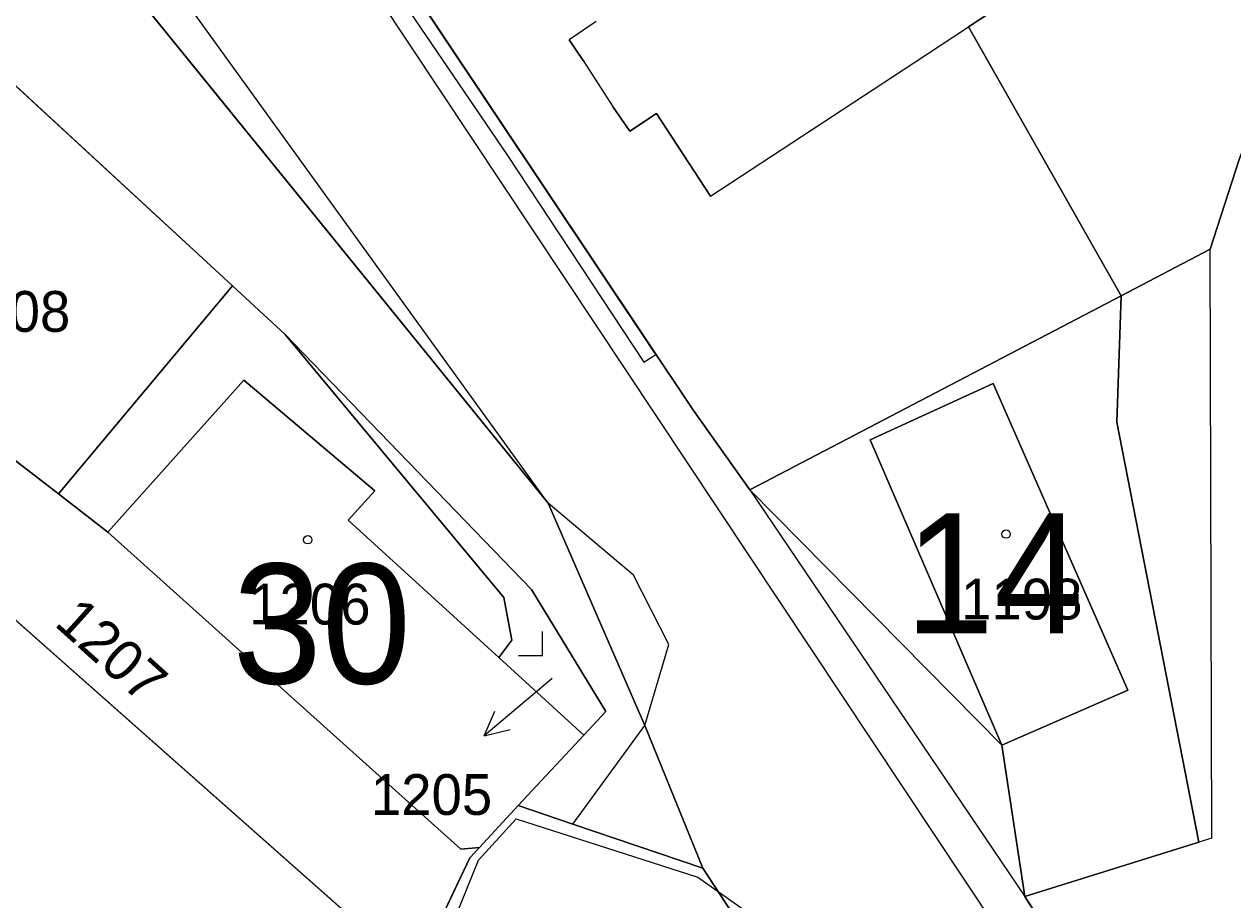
# Model space of a CAD drawing. Extents: x -689422 to -685210, y -987725 to -982160.
# Drawn here: x -687416.5 to -687366.1, y -985263.2 to -985226.7 of the extents above; entities that cross this region are included whole.
import ezdxf

# ---------------------------------------------------------------- set-up
doc = ezdxf.new("R2010")
doc.units = 0
for name, color, linetype in [('KN_Budovy', 7, 'Continuous'), ('KN_Budovy_cisla_domovni', 7, 'Continuous'), ('KN_Hranice_parcel', 7, 'Continuous'), ('KN_Hranice_parcel_vnitrni_kresba', 7, 'Continuous'), ('KN_Parcelni cisla', 7, 'Continuous'), ('KN_Parcelni cisla_sipky', 7, 'Continuous'), ('KN_Polygon parcely', 7, 'Continuous'), ('KN_POZEMKY_OSTATNI PLOCHA', 7, 'Continuous'), ('KN_POZEMKY_ZAHRADA', 7, 'Continuous'), ('KN_POZEMKY_ZASTAVENA PLOCHA', 7, 'Continuous'), ('KN_VYUZITI_12_zastavena plocha_spolecny dvur', 7, 'Continuous'), ('KN_VYUZITI_13_zastavena plocha_zboreniste', 7, 'Continuous'), ('KN_VYUZITI_16_ostatni plocha_silnice', 7, 'Continuous'), ('KN_VYUZITI_17_ostatni plocha_ostatni komunikace', 7, 'Continuous'), ('KN_VYUZITI_23_ostatni plocha_manipulacni plocha', 7, 'Continuous'), ('KN_Věcná břemena k části', 7, 'Continuous'), ('KN_Značky budov', 7, 'Continuous'), ('KN_Značky kultur', 7, 'Continuous')]:
    doc.layers.add(name, color=color, linetype=linetype)

msp = doc.modelspace()

# ---------------------------------------------------------------- linework, layer by layer
at = {"layer": 'KN_Budovy'}
msp.add_lwpolyline([(-687392.64, -985226.62), (-687393.76, -985227.38), (-687393.18, -985228.24), (-687391.93, -985230.18), (-687391.24, -985231.18), (-687390.12, -985230.45), (-687387.88, -985233.9), (-687379.4, -985228.33), (-687377.12, -985226.83), (-687368.95, -985221.46)], dxfattribs=at)
for points in [[(-687397.5, -985261.04), (-687395.89, -985259.3), (-687393.16, -985256.37), (-687396.7, -985253.13), (-687402.97, -985247.4), (-687401.86, -985246.18), (-687407.32, -985241.57), (-687412.99, -985247.9), (-687398.28, -985261.11)], [(-687376.1, -985241.7), (-687381.22, -985244.05), (-687375.74, -985256.78), (-687370.49, -985254.49)]]:
    msp.add_lwpolyline(points, close=True, dxfattribs=at)
at = {"layer": 'KN_Hranice_parcel'}
for p, q in [((-687377.12, -985226.83), (-687368.95, -985221.46)), ((-687370.76, -985238.05), (-687377.12, -985226.83)), ((-687418.1, -985228.13), (-687407.8, -985237.63)), ((-687367.05, -985236.11), (-687370.76, -985238.05)), ((-687415.05, -985246.31), (-687426.83, -985237.23)), ((-687407.8, -985237.63), (-687415.05, -985246.31)), ((-687407.8, -985237.63), (-687405.6, -985239.66)), ((-687386.24, -985246.13), (-687370.76, -985238.05)), ((-687400.19, -985266.3), (-687420.83, -985248.04)), ((-687393.16, -985256.37), (-687395.89, -985259.3)), ((-687395.89, -985259.3), (-687397.5, -985261.04)), ((-687367.53, -985260.82), (-687374.78, -985263.09)), ((-687374.78, -985263.09), (-687365.15, -985277.98))]:
    msp.add_line(p, q, dxfattribs=at)
for points in [[(-687357.24, -985203.21), (-687355.65, -985205.91), (-687365.84, -985232.36), (-687367.05, -985236.11)], [(-687407.02, -985215.22), (-687388.59, -985242.83), (-687386.24, -985246.13)], [(-687416.44, -985219.82), (-687394.64, -985246.69), (-687390.61, -985255.96), (-687388.2, -985261.91)], [(-687370.76, -985238.05), (-687370.94, -985243.31), (-687367.53, -985260.82)], [(-687405.6, -985239.66), (-687396.49, -985250.62), (-687396.16, -985252.4), (-687396.7, -985253.13), (-687393.16, -985256.37)], [(-687405.6, -985239.66), (-687395.34, -985250.29), (-687392.24, -985255.38), (-687393.16, -985256.37)], [(-687386.24, -985246.13), (-687375.74, -985256.78), (-687374.78, -985263.09)], [(-687415.05, -985246.31), (-687412.99, -985247.9), (-687398.28, -985261.11), (-687397.5, -985261.04)], [(-687388.2, -985261.91), (-687393.61, -985260.07), (-687395.89, -985259.3)], [(-687397.5, -985261.04), (-687397.91, -985261.48), (-687400.19, -985266.3)], [(-687388.2, -985261.91), (-687386.2, -985264.96), (-687381.28, -985272.47)]]:
    msp.add_lwpolyline(points, dxfattribs=at)
at = {"layer": 'KN_Hranice_parcel_vnitrni_kresba'}
for p, q in [((-687408.33, -985215.65), (-687353.27, -985298.58)), ((-687394.64, -985246.69), (-687411.05, -985223.97)), ((-687392.64, -985226.62), (-687393.76, -985227.38)), ((-687379.4, -985228.33), (-687377.12, -985226.83)), ((-687393.18, -985228.24), (-687393.76, -985227.38)), ((-687393.18, -985228.24), (-687391.93, -985230.18)), ((-687387.88, -985233.9), (-687379.4, -985228.33)), ((-687391.24, -985231.18), (-687391.93, -985230.18)), ((-687390.12, -985230.45), (-687391.24, -985231.18)), ((-687387.88, -985233.9), (-687390.12, -985230.45)), ((-687366.98, -985260.65), (-687367.05, -985236.11)), ((-687412.99, -985247.9), (-687407.32, -985241.57)), ((-687407.32, -985241.57), (-687401.86, -985246.18)), ((-687381.22, -985244.05), (-687376.1, -985241.7)), ((-687376.1, -985241.7), (-687370.49, -985254.49)), ((-687375.74, -985256.78), (-687381.22, -985244.05)), ((-687401.86, -985246.18), (-687402.97, -985247.4)), ((-687386.24, -985246.13), (-687374.78, -985263.09)), ((-687391.08, -985249.7), (-687394.64, -985246.69)), ((-687402.97, -985247.4), (-687396.7, -985253.13)), ((-687389.61, -985252.58), (-687391.08, -985249.7)), ((-687390.61, -985255.96), (-687389.61, -985252.58)), ((-687370.49, -985254.49), (-687375.74, -985256.78)), ((-687393.61, -985260.07), (-687390.61, -985255.96)), ((-687366.98, -985260.65), (-687367.53, -985260.82)), ((-687388.4, -985262.28), (-687365.26, -985278.64))]:
    msp.add_line(p, q, dxfattribs=at)
msp.add_lwpolyline([(-687423.89, -985300.47), (-687399.75, -985267.03), (-687397.54, -985261.57), (-687395.97, -985259.85), (-687388.4, -985262.28)], dxfattribs=at)
at = {"layer": 'KN_Parcelni cisla_sipky'}
for p, q in [((-687394.47, -985254), (-687395.01, -985254.46)), ((-687395.01, -985254.46), (-687397.309, -985256.389)), ((-687397.309, -985256.389), (-687396.864, -985255.362)), ((-687397.309, -985256.389), (-687396.22, -985256.129))]:
    msp.add_line(p, q, dxfattribs=at)
at = {"layer": 'KN_Polygon parcely'}
for points in [[(-687370.76, -985238.05), (-687367.05, -985236.11), (-687365.84, -985232.36), (-687355.65, -985205.91), (-687357.24, -985203.21), (-687390.91, -985204.68), (-687388.46, -985208.15), (-687383.81, -985205.1), (-687382.16, -985207.61), (-687379.23, -985205.76), (-687375.68, -985211.19), (-687372.57, -985215.98), (-687368.95, -985221.46), (-687377.12, -985226.83)], [(-687365.15, -985277.98), (-687363.94, -985254.48), (-687363.92, -985253.01), (-687363.75, -985242.09), (-687362.77, -985233.24), (-687353.11, -985206.91), (-687351.77, -985203.26), (-687355.85, -985203.22), (-687357.24, -985203.21), (-687355.65, -985205.91), (-687365.84, -985232.36), (-687367.05, -985236.11), (-687370.76, -985238.05), (-687370.94, -985243.31), (-687367.53, -985260.82), (-687374.78, -985263.09)], [(-687375.68, -985211.19), (-687379.23, -985205.76), (-687382.16, -985207.61), (-687383.81, -985205.1), (-687388.46, -985208.15), (-687390.91, -985204.68), (-687398.26, -985205.91), (-687402.59, -985207.16), (-687407.02, -985215.22), (-687388.59, -985242.83), (-687386.24, -985246.13), (-687370.76, -985238.05), (-687377.12, -985226.83), (-687368.95, -985221.46), (-687372.57, -985215.98)], [(-687407.8, -985237.63), (-687418.1, -985228.13), (-687426.83, -985237.23), (-687415.05, -985246.31)], [(-687426.83, -985237.23), (-687429.29, -985240.34), (-687420.83, -985248.04), (-687400.19, -985266.3), (-687397.91, -985261.48), (-687397.5, -985261.04), (-687398.28, -985261.11), (-687412.99, -985247.9), (-687415.05, -985246.31)], [(-687415.05, -985246.31), (-687412.99, -985247.9), (-687398.28, -985261.11), (-687397.5, -985261.04), (-687395.89, -985259.3), (-687393.16, -985256.37), (-687396.7, -985253.13), (-687396.16, -985252.4), (-687396.49, -985250.62), (-687405.6, -985239.66), (-687407.8, -985237.63)], [(-687375.74, -985256.78), (-687374.78, -985263.09), (-687367.53, -985260.82), (-687370.94, -985243.31), (-687370.76, -985238.05), (-687386.24, -985246.13)], [(-687396.7, -985253.13), (-687393.16, -985256.37), (-687392.24, -985255.38), (-687395.34, -985250.29), (-687405.6, -985239.66), (-687396.49, -985250.62), (-687396.16, -985252.4)], [(-687420.83, -985248.04), (-687423.11, -985250.85), (-687447.1, -985281.47), (-687448.57, -985283.34), (-687424.53, -985300.23), (-687400.19, -985266.3)], [(-687397.5, -985261.04), (-687397.91, -985261.48), (-687400.19, -985266.3), (-687391.46, -985267.29), (-687381.28, -985272.47), (-687386.2, -985264.96), (-687388.2, -985261.91), (-687393.61, -985260.07), (-687395.89, -985259.3)]]:
    msp.add_lwpolyline(points, close=True, dxfattribs=at)
for points in [[(-687449.6, -985204.99), (-687439.98, -985211.85), (-687432.06, -985217.29), (-687418.1, -985228.13), (-687407.8, -985237.63), (-687405.6, -985239.66), (-687395.34, -985250.29), (-687392.24, -985255.38), (-687393.16, -985256.37), (-687395.89, -985259.3), (-687393.61, -985260.07), (-687388.2, -985261.91), (-687390.61, -985255.96), (-687394.64, -985246.69), (-687416.44, -985219.82), (-687417.49, -985219.2), (-687422.07, -985218.25), (-687427.54, -985217.36), (-687432.03, -985214.83), (-687434.27, -985212.53), (-687436.7, -985209.37), (-687438.8, -985207.5), (-687442.37, -985205.79)], [(-687365.15, -985277.98), (-687374.78, -985263.09), (-687375.74, -985256.78), (-687386.24, -985246.13), (-687388.59, -985242.83), (-687407.02, -985215.22), (-687410.14, -985210.32), (-687416.44, -985219.82), (-687394.64, -985246.69), (-687390.61, -985255.96), (-687388.2, -985261.91), (-687386.2, -985264.96), (-687381.28, -985272.47), (-687375.32, -985280.25), (-687375.13, -985281.17), (-687372.36, -985285.38), (-687372.19, -985285.27), (-687368.79, -985290.42), (-687368.02, -985291.66), (-687363.66, -985298.32)]]:
    msp.add_lwpolyline(points, dxfattribs=at)
at = {"layer": 'KN_POZEMKY_OSTATNI PLOCHA'}
for p, q in [((-687407.02, -985215.22), (-687388.59, -985242.83)), ((-687394.64, -985246.69), (-687416.44, -985219.82)), ((-687416.44, -985219.82), (-687394.64, -985246.69)), ((-687377.12, -985226.83), (-687368.95, -985221.46)), ((-687370.76, -985238.05), (-687377.12, -985226.83)), ((-687407.8, -985237.63), (-687418.1, -985228.13)), ((-687367.05, -985236.11), (-687365.84, -985232.36)), ((-687365.84, -985232.36), (-687367.05, -985236.11)), ((-687370.76, -985238.05), (-687367.05, -985236.11)), ((-687367.05, -985236.11), (-687370.76, -985238.05)), ((-687426.83, -985237.23), (-687415.05, -985246.31)), ((-687405.6, -985239.66), (-687407.8, -985237.63)), ((-687370.94, -985243.31), (-687370.76, -985238.05)), ((-687395.34, -985250.29), (-687405.6, -985239.66)), ((-687388.59, -985242.83), (-687386.24, -985246.13)), ((-687367.53, -985260.82), (-687370.94, -985243.31)), ((-687386.24, -985246.13), (-687375.74, -985256.78)), ((-687415.05, -985246.31), (-687412.99, -985247.9)), ((-687390.61, -985255.96), (-687394.64, -985246.69)), ((-687394.64, -985246.69), (-687390.61, -985255.96)), ((-687400.19, -985266.3), (-687420.83, -985248.04)), ((-687412.99, -985247.9), (-687398.28, -985261.11)), ((-687392.24, -985255.38), (-687395.34, -985250.29)), ((-687393.16, -985256.37), (-687392.24, -985255.38)), ((-687388.2, -985261.91), (-687390.61, -985255.96)), ((-687390.61, -985255.96), (-687388.2, -985261.91)), ((-687395.89, -985259.3), (-687393.16, -985256.37)), ((-687375.74, -985256.78), (-687374.78, -985263.09)), ((-687397.5, -985261.04), (-687395.89, -985259.3)), ((-687395.89, -985259.3), (-687393.61, -985260.07)), ((-687393.61, -985260.07), (-687395.89, -985259.3)), ((-687393.61, -985260.07), (-687388.2, -985261.91)), ((-687388.2, -985261.91), (-687393.61, -985260.07)), ((-687398.28, -985261.11), (-687397.5, -985261.04)), ((-687397.91, -985261.48), (-687397.5, -985261.04)), ((-687397.5, -985261.04), (-687397.91, -985261.48)), ((-687374.78, -985263.09), (-687367.53, -985260.82)), ((-687400.19, -985266.3), (-687397.91, -985261.48)), ((-687397.91, -985261.48), (-687400.19, -985266.3)), ((-687386.2, -985264.96), (-687388.2, -985261.91)), ((-687388.2, -985261.91), (-687386.2, -985264.96)), ((-687374.78, -985263.09), (-687365.15, -985277.98)), ((-687365.15, -985277.98), (-687374.78, -985263.09))]:
    msp.add_line(p, q, dxfattribs=at)
at = {"layer": 'KN_POZEMKY_ZAHRADA'}
msp.add_line((-687420.83, -985248.04), (-687400.19, -985266.3), dxfattribs=at)
at = {"layer": 'KN_POZEMKY_ZASTAVENA PLOCHA'}
for p, q in [((-687388.59, -985242.83), (-687407.02, -985215.22)), ((-687368.95, -985221.46), (-687377.12, -985226.83)), ((-687377.12, -985226.83), (-687370.76, -985238.05)), ((-687418.1, -985228.13), (-687407.8, -985237.63)), ((-687415.05, -985246.31), (-687426.83, -985237.23)), ((-687407.8, -985237.63), (-687415.05, -985246.31)), ((-687415.05, -985246.31), (-687407.8, -985237.63)), ((-687407.8, -985237.63), (-687405.6, -985239.66)), ((-687370.76, -985238.05), (-687386.24, -985246.13)), ((-687386.24, -985246.13), (-687370.76, -985238.05)), ((-687370.76, -985238.05), (-687370.94, -985243.31)), ((-687396.49, -985250.62), (-687405.6, -985239.66)), ((-687405.6, -985239.66), (-687395.34, -985250.29)), ((-687405.6, -985239.66), (-687396.49, -985250.62)), ((-687386.24, -985246.13), (-687388.59, -985242.83)), ((-687370.94, -985243.31), (-687367.53, -985260.82)), ((-687375.74, -985256.78), (-687386.24, -985246.13)), ((-687412.99, -985247.9), (-687415.05, -985246.31)), ((-687398.28, -985261.11), (-687412.99, -985247.9)), ((-687396.16, -985252.4), (-687396.49, -985250.62)), ((-687396.49, -985250.62), (-687396.16, -985252.4)), ((-687395.34, -985250.29), (-687392.24, -985255.38)), ((-687396.7, -985253.13), (-687396.16, -985252.4)), ((-687396.16, -985252.4), (-687396.7, -985253.13)), ((-687393.16, -985256.37), (-687396.7, -985253.13)), ((-687396.7, -985253.13), (-687393.16, -985256.37)), ((-687392.24, -985255.38), (-687393.16, -985256.37)), ((-687393.16, -985256.37), (-687395.89, -985259.3)), ((-687374.78, -985263.09), (-687375.74, -985256.78)), ((-687395.89, -985259.3), (-687397.5, -985261.04)), ((-687397.5, -985261.04), (-687398.28, -985261.11)), ((-687367.53, -985260.82), (-687374.78, -985263.09))]:
    msp.add_line(p, q, dxfattribs=at)
at = {"layer": 'KN_VYUZITI_12_zastavena plocha_spolecny dvur'}
for p, q in [((-687396.49, -985250.62), (-687405.6, -985239.66)), ((-687405.6, -985239.66), (-687395.34, -985250.29)), ((-687396.16, -985252.4), (-687396.49, -985250.62)), ((-687395.34, -985250.29), (-687392.24, -985255.38)), ((-687396.7, -985253.13), (-687396.16, -985252.4)), ((-687393.16, -985256.37), (-687396.7, -985253.13)), ((-687392.24, -985255.38), (-687393.16, -985256.37))]:
    msp.add_line(p, q, dxfattribs=at)
at = {"layer": 'KN_VYUZITI_13_zastavena plocha_zboreniste'}
for p, q in [((-687418.1, -985228.13), (-687407.8, -985237.63)), ((-687415.05, -985246.31), (-687426.83, -985237.23)), ((-687407.8, -985237.63), (-687415.05, -985246.31))]:
    msp.add_line(p, q, dxfattribs=at)
at = {"layer": 'KN_VYUZITI_16_ostatni plocha_silnice'}
for p, q in [((-687407.02, -985215.22), (-687388.59, -985242.83)), ((-687394.64, -985246.69), (-687416.44, -985219.82)), ((-687388.59, -985242.83), (-687386.24, -985246.13)), ((-687386.24, -985246.13), (-687375.74, -985256.78)), ((-687390.61, -985255.96), (-687394.64, -985246.69)), ((-687388.2, -985261.91), (-687390.61, -985255.96)), ((-687375.74, -985256.78), (-687374.78, -985263.09)), ((-687386.2, -985264.96), (-687388.2, -985261.91)), ((-687374.78, -985263.09), (-687365.15, -985277.98))]:
    msp.add_line(p, q, dxfattribs=at)
at = {"layer": 'KN_VYUZITI_17_ostatni plocha_ostatni komunikace'}
for p, q in [((-687416.44, -985219.82), (-687394.64, -985246.69)), ((-687407.8, -985237.63), (-687418.1, -985228.13)), ((-687367.05, -985236.11), (-687365.84, -985232.36)), ((-687370.76, -985238.05), (-687367.05, -985236.11)), ((-687426.83, -985237.23), (-687415.05, -985246.31)), ((-687405.6, -985239.66), (-687407.8, -985237.63)), ((-687370.94, -985243.31), (-687370.76, -985238.05)), ((-687395.34, -985250.29), (-687405.6, -985239.66)), ((-687367.53, -985260.82), (-687370.94, -985243.31)), ((-687415.05, -985246.31), (-687412.99, -985247.9)), ((-687394.64, -985246.69), (-687390.61, -985255.96)), ((-687400.19, -985266.3), (-687420.83, -985248.04)), ((-687412.99, -985247.9), (-687398.28, -985261.11)), ((-687392.24, -985255.38), (-687395.34, -985250.29)), ((-687393.16, -985256.37), (-687392.24, -985255.38)), ((-687390.61, -985255.96), (-687388.2, -985261.91)), ((-687395.89, -985259.3), (-687393.16, -985256.37)), ((-687397.5, -985261.04), (-687395.89, -985259.3)), ((-687395.89, -985259.3), (-687393.61, -985260.07)), ((-687393.61, -985260.07), (-687395.89, -985259.3)), ((-687393.61, -985260.07), (-687388.2, -985261.91)), ((-687388.2, -985261.91), (-687393.61, -985260.07)), ((-687398.28, -985261.11), (-687397.5, -985261.04)), ((-687397.91, -985261.48), (-687397.5, -985261.04)), ((-687397.5, -985261.04), (-687397.91, -985261.48)), ((-687374.78, -985263.09), (-687367.53, -985260.82)), ((-687400.19, -985266.3), (-687397.91, -985261.48)), ((-687397.91, -985261.48), (-687400.19, -985266.3)), ((-687388.2, -985261.91), (-687386.2, -985264.96)), ((-687365.15, -985277.98), (-687374.78, -985263.09))]:
    msp.add_line(p, q, dxfattribs=at)
at = {"layer": 'KN_VYUZITI_23_ostatni plocha_manipulacni plocha'}
for p, q in [((-687377.12, -985226.83), (-687368.95, -985221.46)), ((-687370.76, -985238.05), (-687377.12, -985226.83)), ((-687365.84, -985232.36), (-687367.05, -985236.11)), ((-687367.05, -985236.11), (-687370.76, -985238.05))]:
    msp.add_line(p, q, dxfattribs=at)
at = {"layer": 'KN_Věcná břemena k části'}
msp.add_lwpolyline([(-687390.15, -985240.49), (-687401.5, -985223.49), (-687401.75, -985222.87), (-687401.51, -985222.71), (-687401.68, -985222.45), (-687401.12, -985221.79), (-687399.68, -985220.45), (-687398.61, -985219.68), (-687398.96, -985219.19), (-687400.06, -985219.99), (-687401.56, -985221.37), (-687402.49, -985222), (-687402.32, -985222.26), (-687402.39, -985222.9), (-687401.99, -985223.88), (-687396.33, -985232.2), (-687390.65, -985240.82)], close=True, dxfattribs=at)
at = {"layer": 'KN_Značky budov'}
for centre in [(-687404.657, -985248.219), (-687375.557, -985247.979)]:
    msp.add_circle(centre, 0.175, dxfattribs=at)
at = {"layer": 'KN_Značky kultur'}
for p, q in [((-687394.88, -985253.04), (-687394.88, -985252.04)), ((-687395.881, -985253.04), (-687394.88, -985253.04))]:
    msp.add_line(p, q, dxfattribs=at)

# ---------------------------------------------------------------- texts
at = {"layer": 'KN_Budovy_cisla_domovni'}
for s, p in [('14', (-687379.773, -985252.114)), ('30', (-687407.792, -985254.214))]:
    msp.add_text(s, height=5, dxfattribs=at).set_placement(p)
at = {"layer": 'KN_Parcelni cisla'}
for s, p in [('1208', (-687419.61, -985239.55)), ('1206', (-687407.1, -985251.75)), ('1198', (-687377.43, -985251.54)), ('1205', (-687402.028, -985259.688))]:
    msp.add_text(s, height=1.7, dxfattribs=at).set_placement(p)
msp.add_text('1207', height=1.7, rotation=318, dxfattribs=at).set_placement((-687415.268, -985251.761))

doc.saveas('drawing.dxf')
